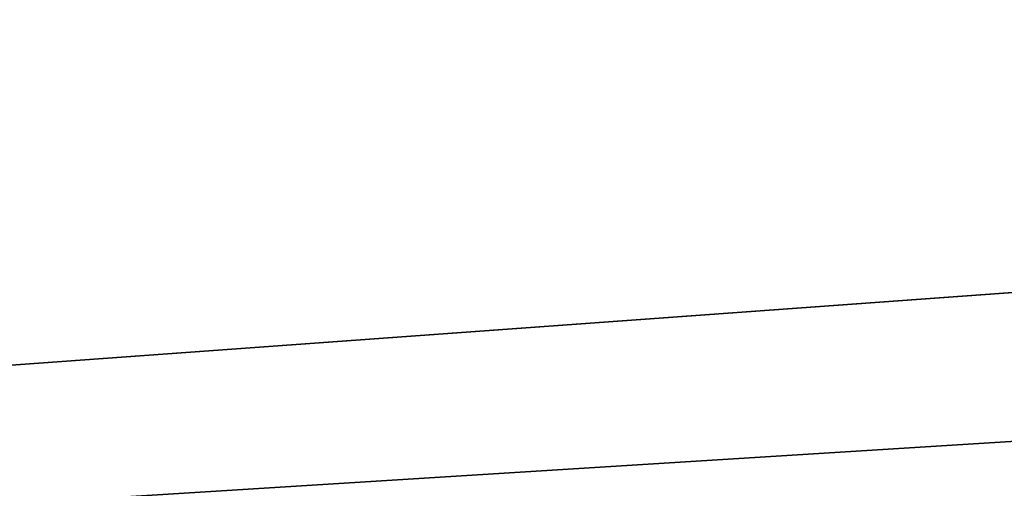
# Model space of a CAD drawing. Header units: metres. Extents: x -102 to 72, y -265 to 72.
# Tile 345 of 656: x -95.312 to -94.947, y -11.975 to -11.802. Entities that reach past the tile are written whole.
import ezdxf

# ---------------------------------------------------------------- set-up
doc = ezdxf.new("R2010")
doc.units = ezdxf.units.M
doc.layers.add('solid_20661094', color=7, linetype='CONTINUOUS')

msp = doc.modelspace()

# ---------------------------------------------------------------- linework, layer by layer
at = {"layer": 'solid_20661094'}
for points in [[(-100.5, -11.447953, 22.614111), (-20.124987, -11.13485, 22.255974), (-19.621223, -12.000316, 23.307024)], [(-100.5, -12.304365, 23.727406), (-100.5, -11.447953, 22.614111), (-19.621223, -12.000316, 23.307024)], [(-88.951828, -11.469533, 41.973545), (-100.5, -11.447953, 41.999092), (-100.5, -12.304365, 40.885796)], [(-88.212921, -11.538087, 41.891617), (-88.951828, -11.469533, 41.973545), (-100.5, -12.304365, 40.885796)], [(-87.484772, -11.559777, 41.865448), (-88.212921, -11.538087, 41.891617), (-100.5, -12.304365, 40.885796)], [(-87.484772, -11.559777, 41.865448), (-100.5, -12.304365, 40.885796), (-19.621254, -12.000265, 41.306244)]]:
    msp.add_3dface(points, dxfattribs=at)

doc.saveas('drawing.dxf')
